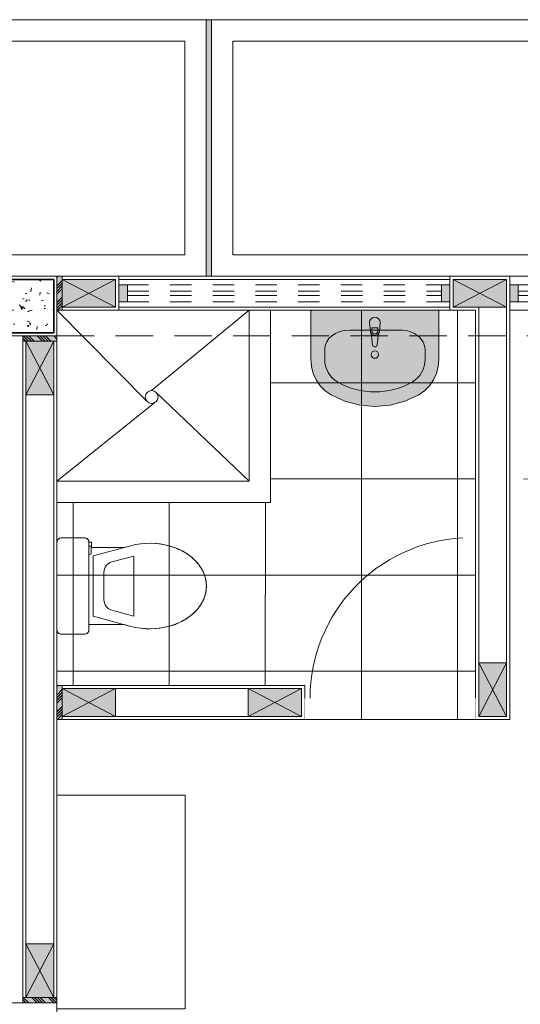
# Model space of a CAD drawing. Header units: millimetres. Extents: x -8931983 to 9630244, y 4 to 18563053.
# Tile 272 of 329: x 349128.01 to 349130.35, y 9282024.42 to 9282029.02. Entities that reach past the tile are written whole.
import ezdxf

# ---------------------------------------------------------------- set-up
doc = ezdxf.new("R2010")
doc.units = ezdxf.units.MM
doc.set_wipeout_variables(frame=1)
for name, pattern in [('01 nivel$0$HIDDEN2', [0.1875, 0.125, -0.0625]), ('CONTINUA', [0]), ('DASHED2', [0.375, 0.25, -0.125]), ('HIDDEN', [9.524999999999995, 6.349999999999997, -3.174999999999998])]:
    doc.linetypes.add(name, pattern=pattern)
for name, color, linetype, lineweight in [('.', 7, 'Continuous', 0), ('013MobiliarioBaño', 151, 'Continuous', 13), ('0_APATAROS SANITARIOS', 40, 'Continuous', 5), ('0_PROYECCIONES 1', 1, 'DASHED2', 0), ('0_VANOS', 30, 'Continuous', 9), ('COLUMNAS', 3, 'Continuous', 35), ('COLUMNETAS TOP', 253, 'Continuous', 0), ('JUNTAS DE DILATACIÓN', 160, 'CONTINUA', 9), ('MURO', 133, 'Continuous', 15), ('Proyecciones 2', 251, 'HIDDEN', 5), ('SGE Arq-Linea fina', 255, 'Continuous', 0), ('TARRAJEO', 32, 'Continuous', 0), ('vereda', 254, 'Continuous', 5)]:
    doc.layers.add(name, color=color, linetype=linetype, lineweight=lineweight)
for name, color, linetype, lineweight, true_color in [('0_COLUMNA ACHURADO', 250, 'Continuous', 0, 0x363636), ('0_TEXTURA PISOS', 252, 'Continuous', 0, 0x8c8c8c), ('LMOBILIARIO', 252, 'Continuous', 5, 0x898989), ('P_MOBILIARIO', 251, 'Continuous', 5, 0x6b6b6b)]:
    doc.layers.add(name, color=color, linetype=linetype, lineweight=lineweight, true_color=true_color)

# ---------------------------------------------------------------- blocks, each defined once
blk = doc.blocks.new('COLUMNAS BLO DOR 01')
at = {"layer": '0_COLUMNA ACHURADO'}
h = blk.add_hatch(dxfattribs=at)
h.set_pattern_fill('AR-CONC', color=256, scale=0.00088, angle=90.00000000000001)
h.set_pattern_definition([(140, (-5603.645869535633, -1533.141894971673), (0.0140263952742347, 0.1603225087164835), [0.016764, -0.184404]), (85.00000000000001, (-5603.645869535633, -1533.141894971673), (-0.1681300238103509, -0.0310142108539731), [0.0134112, -0.1475237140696]), (190.4514447, (-5603.644700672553, -1533.128534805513), (-0.1541036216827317, 0.1293082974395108), [0.014247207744, -0.156719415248]), (136.1842, (-5603.690573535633, -1533.141894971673), (0.0369972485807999, 0.2385495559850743), [0.025146, -0.2766059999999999]), (186.63555761, (-5603.687490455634, -1533.122015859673), (-0.2177349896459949, 0.2089156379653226), [0.0213708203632, -0.2350793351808]), (81.18415117, (-5603.690573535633, -1533.141894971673), (-0.2177349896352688, 0.2089156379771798), [0.0201167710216, -0.2212845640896]), (111, (-5603.679397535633, -1533.119542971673), (0.0899933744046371, 0.1334206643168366), [0.016764, -0.184404]), (56.00000000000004, (-5603.679397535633, -1533.119542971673), (-0.1620854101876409, 0.0543857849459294), [0.0134112, -0.1475232]), (161.451445, (-5603.671898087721, -1533.108424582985), (-0.0720920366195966, 0.1878064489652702), [0.014247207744, -0.1567191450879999]), (127.5, (-5603.645869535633, -1533.141894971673), (-0.0744084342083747, 0.0027179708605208), [0, -0.14573504, 0, -0.1497584, 0, -0.148082]), (97.5, (-5603.645869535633, -1533.141894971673), (-0.0881589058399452, 0.0588013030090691), [0, -0.08538464, 0, -0.14238224, 0, -0.0564388]), (57.50000000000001, (-5603.645869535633, -1533.191739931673), (0.0050412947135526, 0.1193197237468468), [0, -0.05588, 0, -0.1743456, 0, -0.2313432]), (47.5, (-5603.645869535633, -1533.214091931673), (-0.0223753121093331, 0.1303536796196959), [0, -0.072644, 0, -0.11578336, 0, -0.1642872])])
h.paths.add_polyline_path([(-11.61500000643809, -0.0150000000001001), (-12.01500000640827, -0.0150000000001), (-12.01500000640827, -0.2650000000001), (-11.61500000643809, -0.2650000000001)])
at = {"layer": 'COLUMNAS', "color": 6, "elevation": -1.6948434e-09}
blk.add_lwpolyline([(-11.61500000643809, -0.0150000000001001), (-12.01500000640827, -0.0150000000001), (-12.01500000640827, -0.2650000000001), (-11.61500000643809, -0.2650000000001)], close=True, dxfattribs=at)
at = {"layer": 'TARRAJEO'}
for points, elevation in [([(-11.60000000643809, -1e-13), (-12.03000000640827, -1e-13), (-12.03000000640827, -0.2800000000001), (-11.60000000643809, -0.2800000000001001)], -1.6948434e-09), ([(-11.60000000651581, -3.830000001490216), (-11.6000000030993, -3.400000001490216), (-11.8800000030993, -3.400000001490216), (-11.88000000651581, -3.830000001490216)], -8.467396e-10)]:
    blk.add_lwpolyline(points, close=True, dxfattribs=dict(at, elevation=elevation))
blk = doc.blocks.new('C-4-flat-1-flat-1')
at = {"lineweight": 0}
blk.add_wipeout([(-0.43628214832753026, -0.4729520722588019), (-0.4363811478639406, -0.0629520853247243), (-0.4362609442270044, -0.060757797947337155), (-0.4357956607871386, -0.058143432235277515), (-0.43541534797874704, -0.05667769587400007), (-0.4343496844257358, -0.0541647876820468), (-0.4336601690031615, -0.052875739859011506), (-0.431631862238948, -0.05000833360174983), (-0.43052669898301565, -0.048808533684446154), (-0.4295311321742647, -0.04787814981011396), (-0.4275657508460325, -0.0463670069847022), (-0.42586503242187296, -0.04533885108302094), (-0.42476948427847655, -0.044791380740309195), (-0.42285110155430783, -0.044022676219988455), (-0.4205272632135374, -0.04338173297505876), (-0.41638597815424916, -0.04294725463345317), (-0.30638598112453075, -0.04292069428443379), (-0.3051001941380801, -0.04296175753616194), (-0.3032864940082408, -0.04316156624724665), (-0.3012231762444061, -0.043597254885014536), (-0.29925233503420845, -0.04423433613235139), (-0.2975451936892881, -0.04497840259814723), (-0.2955900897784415, -0.04608166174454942), (-0.29405094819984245, -0.047173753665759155), (-0.292675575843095, -0.04835507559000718), (-0.29171337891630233, -0.04932449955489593), (-0.2905299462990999, -0.050724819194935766), (-0.28954541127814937, -0.05212449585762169), (-0.2890509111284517, -0.0529375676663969), (-0.2879564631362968, -0.055140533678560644), (-0.28743738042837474, -0.0565071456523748), (-0.2870195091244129, -0.05790802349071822), (-0.2865118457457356, -0.060637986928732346), (-0.2863751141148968, -0.08791586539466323), (-0.12195374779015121, -0.08787616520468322), (-0.11705966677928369, -0.08656604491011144), (-0.10590800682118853, -0.08358080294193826), (-0.09557122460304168, -0.08081369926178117), (-0.08624783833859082, -0.07835112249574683), (-0.07438328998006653, -0.07557322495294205), (-0.062352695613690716, -0.07320060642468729), (-0.04838376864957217, -0.07099474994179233), (-0.04125851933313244, -0.07008577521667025), (-0.023101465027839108, -0.06846964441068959), (-0.012396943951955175, -0.06796168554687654), (-0.004792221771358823, -0.06780211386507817), (0.009015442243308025, -0.06793906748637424), (0.016149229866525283, -0.06822559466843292), (0.023826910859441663, -0.06869869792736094), (0.03891084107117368, -0.07013299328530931), (0.04617154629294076, -0.07106214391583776), (0.0612078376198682, -0.07348663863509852), (0.06957008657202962, -0.07513125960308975), (0.0836711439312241, -0.0783946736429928), (0.09481034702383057, -0.08141794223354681), (0.1018432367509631, -0.08354416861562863), (0.11003148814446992, -0.08626682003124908), (0.11603840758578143, -0.08843650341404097), (0.13488710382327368, -0.09623510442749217), (0.16399015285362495, -0.11147084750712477), (0.17588374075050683, -0.11904348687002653), (0.19005486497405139, -0.12944593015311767), (0.20163336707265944, -0.13923189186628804), (0.2135162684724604, -0.15070705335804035), (0.22422333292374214, -0.16280505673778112), (0.22427293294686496, -0.16276453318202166), (0.2407425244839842, -0.1864193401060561), (0.24207106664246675, -0.1887637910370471), (0.251172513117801, -0.20711007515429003), (0.2532847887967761, -0.2123656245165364), (0.2597313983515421, -0.23332062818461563), (0.2618929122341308, -0.24449410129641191), (0.2636426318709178, -0.2649477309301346), (0.2636426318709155, -0.2649477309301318), (0.2622135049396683, -0.2889512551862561), (0.2602522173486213, -0.30007065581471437), (0.25471231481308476, -0.31953177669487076), (0.2485066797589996, -0.33445459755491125), (0.24547392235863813, -0.34062660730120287), (0.24078181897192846, -0.349157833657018), (0.23375754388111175, -0.3602085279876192), (0.2242740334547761, -0.3727800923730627), (0.21357281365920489, -0.38488326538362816), (0.19887536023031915, -0.3988786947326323), (0.1858408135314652, -0.4094722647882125), (0.17724328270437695, -0.4156836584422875), (0.15942911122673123, -0.42683035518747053), (0.13496996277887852, -0.43939317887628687), (0.12140261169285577, -0.44516824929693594), (0.09805190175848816, -0.4532997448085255), (0.06300054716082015, -0.461859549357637), (0.02392522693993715, -0.46698305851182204), (-0.0013956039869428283, -0.4679093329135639), (-0.03204271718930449, -0.466559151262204), (-0.05781654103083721, -0.46329188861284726), (-0.0909129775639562, -0.45614631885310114), (-0.1058190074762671, -0.4521637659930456), (-0.1218668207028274, -0.447876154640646), (-0.2753402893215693, -0.4479132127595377), (-0.27533889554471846, -0.4536924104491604), (-0.2740581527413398, -0.4536921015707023), (-0.27405351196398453, -0.472912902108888), (-0.2862821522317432, -0.4729206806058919), (-0.2863232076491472, -0.4742015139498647), (-0.28652283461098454, -0.4760141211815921), (-0.28686760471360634, -0.47772436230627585), (-0.287247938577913, -0.4790606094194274), (-0.2883136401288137, -0.481703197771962), (-0.289003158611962, -0.4829922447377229), (-0.2899542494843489, -0.4844705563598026), (-0.2921366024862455, -0.48705940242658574), (-0.2931849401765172, -0.4880356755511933), (-0.2958803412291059, -0.49000290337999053), (-0.29835498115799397, -0.4912825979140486), (-0.3008815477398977, -0.49217771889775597), (-0.30300033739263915, -0.4926495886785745), (-0.30627732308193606, -0.4929206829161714), (-0.41627731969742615, -0.49294724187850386), (-0.4201091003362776, -0.49257768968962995), (-0.4214401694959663, -0.4922706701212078), (-0.42378604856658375, -0.49148616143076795), (-0.4250035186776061, -0.4909455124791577), (-0.426845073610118, -0.4899303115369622), (-0.4287049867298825, -0.4886212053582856), (-0.4304208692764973, -0.48709279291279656), (-0.4318377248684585, -0.48551800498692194), (-0.4330616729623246, -0.4838306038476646), (-0.43395249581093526, -0.48231521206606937), (-0.43522590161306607, -0.47936084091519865), (-0.4359450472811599, -0.47660380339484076)], dxfattribs=at).dxf.layer = '013MobiliarioBaño'
at = {"layer": '013MobiliarioBaño', "lineweight": 0}
for p, q in [((-0.3063859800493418, -0.0429206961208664), (-0.4163859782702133, -0.0429472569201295)), ((-0.4363811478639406, -0.0629520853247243), (-0.4362821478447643, -0.4729520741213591)), ((-0.2863751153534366, -0.0879158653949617), (-0.2863811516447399, -0.0629158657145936)), ((-0.1219537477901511, -0.0878761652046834), (-0.2863751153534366, -0.0879158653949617)), ((-0.2663657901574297, -0.1265345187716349), (-0.0898622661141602, -0.0792854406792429)), ((-0.0898622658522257, -0.0792854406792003), (-0.1219537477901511, -0.0878761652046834)), ((-0.266331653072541, -0.2679110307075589), (-0.2663657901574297, -0.1265345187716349)), ((-0.1792767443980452, -0.1549817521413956), (-0.0769327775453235, -0.1275848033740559)), ((-0.0768650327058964, -0.4081457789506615), (-0.0769327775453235, -0.1275848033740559)), ((-0.2163316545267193, -0.2678989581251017), (-0.2163472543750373, -0.2032931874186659)), ((-0.266331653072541, -0.2679110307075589), (-0.2662975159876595, -0.4092875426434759)), ((-0.2163316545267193, -0.2678989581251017), (-0.216316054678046, -0.3325047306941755)), ((-0.2753474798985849, -0.4181339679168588), (-0.2862965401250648, -0.41333141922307)), ((-0.2662975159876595, -0.4092875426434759), (-0.0897711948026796, -0.4564513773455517)), ((-0.1792222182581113, -0.3807982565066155), (-0.0768650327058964, -0.4081457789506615)), ((-0.2740581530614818, -0.4536921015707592), (-0.2862867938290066, -0.4536950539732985)), ((-0.2753388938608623, -0.4536924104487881), (-0.2753474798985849, -0.4181339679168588)), ((-0.2753402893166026, -0.4479132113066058), (-0.1218668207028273, -0.447876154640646)), ((-0.2753402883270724, -0.4479132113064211), (-0.1218668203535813, -0.4478761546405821)), ((-0.2753388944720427, -0.4536924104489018), (-0.2753402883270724, -0.4479132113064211)), ((-0.2740581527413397, -0.4536921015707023), (-0.2753388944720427, -0.4536924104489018)), ((-0.2740535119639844, -0.4729129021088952), (-0.2740581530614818, -0.4536921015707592)), ((-0.2740535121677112, -0.4729129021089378), (-0.2740581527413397, -0.4536921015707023)), ((-0.1218668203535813, -0.4478761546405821), (-0.0897711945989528, -0.456451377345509)), ((-0.4162773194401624, -0.4929472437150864), (-0.306277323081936, -0.4929206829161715)), ((-0.286282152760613, -0.4729158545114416), (-0.2740535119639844, -0.4729129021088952)), ((-0.2862821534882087, -0.4729158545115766), (-0.2740535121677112, -0.4729129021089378))]:
    blk.add_line(p, q, dxfattribs=at)
at = {"layer": '013MobiliarioBaño', "lineweight": 0, "flags": 128}
blk.add_lwpolyline([(-0.4163859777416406, -0.042947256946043), (-0.3063859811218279, -0.0429206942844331, -0.0160843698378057), (-0.3051001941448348, -0.0429617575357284, -0.0986962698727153), (-0.2975451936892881, -0.0449784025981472, -0.0824966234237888), (-0.2922186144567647, -0.0487989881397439, -0.0521878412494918), (-0.2896015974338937, -0.0520373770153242, -0.0439883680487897), (-0.2879564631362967, -0.0551405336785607, -0.0365715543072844), (-0.2870195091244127, -0.0579080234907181, -0.0347512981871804), (-0.2865118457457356, -0.0606379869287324, -0.0218207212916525), (-0.2863885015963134, -0.0623784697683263, -0.0067182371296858), (-0.2863811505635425, -0.0629158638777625), (-0.286282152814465, -0.4729158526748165, -0.0160830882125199), (-0.2863232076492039, -0.4742015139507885, -0.0228063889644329), (-0.28652283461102, -0.4760141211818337, -0.0218183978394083), (-0.2868676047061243, -0.4777243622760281, -0.0347540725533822), (-0.287720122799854, -0.4803672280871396, -0.0365716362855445), (-0.2890031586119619, -0.4829922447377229, -0.0439884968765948), (-0.2910314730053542, -0.4858596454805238, -0.0521855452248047), (-0.2940408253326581, -0.4887368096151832, -0.082496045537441), (-0.2998120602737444, -0.4918452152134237, -0.0824837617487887), (-0.3062773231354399, -0.4929206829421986), (-0.4162773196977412, -0.492947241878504, -0.0160821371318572), (-0.4175630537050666, -0.4929061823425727, -0.0986987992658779), (-0.4251182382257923, -0.4908894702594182, -0.0824964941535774), (-0.4304447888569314, -0.4870688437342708, -0.0521851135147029), (-0.4330616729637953, -0.4838306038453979, -0.0439886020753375), (-0.4347068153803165, -0.4807274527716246, -0.0365715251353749), (-0.4356437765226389, -0.4779599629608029, -0.0347517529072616), (-0.436151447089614, -0.4752300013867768, -0.0218210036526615), (-0.4362747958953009, -0.473489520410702, -0.0067191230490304), (-0.4362821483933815, -0.4729520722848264), (-0.4363811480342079, -0.0629520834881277, -0.016084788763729), (-0.4363400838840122, -0.0616662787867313, -0.022803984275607), (-0.4361404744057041, -0.0598538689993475, -0.0218208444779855), (-0.4357956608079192, -0.0581434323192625, -0.0347516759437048), (-0.434943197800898, -0.0555007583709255, -0.0365719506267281), (-0.4336601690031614, -0.0528757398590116, -0.0439887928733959), (-0.4316318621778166, -0.0500083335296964, -0.0521852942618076), (-0.428622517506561, -0.0471311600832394, -0.0824986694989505), (-0.4228511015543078, -0.0440226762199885, -0.0824812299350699), (-0.4163859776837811, -0.0429472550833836)], format="xyb", dxfattribs=at)
at = {"layer": '013MobiliarioBaño', "lineweight": 0}
for points in [[(-0.0898622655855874, -0.0792854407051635, -0.1383247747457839), (0.0979623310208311, -0.0823463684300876, -0.0674308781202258), (0.1696130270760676, -0.1149553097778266, -0.0791594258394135), (0.2242233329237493, -0.1628050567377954, -0.0802437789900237), (0.2532847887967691, -0.2123656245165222, -0.1964005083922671), (0.2512018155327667, -0.3284620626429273, -0.091852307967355), (0.2135728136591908, -0.3848832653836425, -0.0663496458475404), (0.1640656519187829, -0.4241433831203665, -0.0672943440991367), (0.0912710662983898, -0.4552901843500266, -0.132912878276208), (-0.0897711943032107, -0.4564513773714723)], [(-0.0897711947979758, -0.4564513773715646, 0.1383247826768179), (0.0980519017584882, -0.4532997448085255, 0.0674308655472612), (0.1696868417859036, -0.4206562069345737, 0.0791594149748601), (0.2242740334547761, -0.3727800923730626, 0.0802437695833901), (0.2533115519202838, -0.3232054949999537, 0.1964005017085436), (0.2511725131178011, -0.2071100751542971, 0.0918523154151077), (0.2135162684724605, -0.1507070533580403, 0.0663496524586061), (0.1639901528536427, -0.1114708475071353, 0.067294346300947), (0.0911805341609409, -0.0803592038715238, 0.132912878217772), (-0.0898622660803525, -0.0792854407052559)]]:
    blk.add_lwpolyline(points, format="xyb", dxfattribs=at)
for centre, major_axis, ratio, start_param, end_param in [((-0.4163811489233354, -0.0629472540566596), (0.0199589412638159, -0.0012808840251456), 0.9999999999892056, 1.635125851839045, 3.205922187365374), ((-0.3063811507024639, -0.0629206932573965), (0.0199589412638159, -0.0012808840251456), 0.9999999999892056, 0.0643295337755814, 1.635125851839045), ((-0.1663472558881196, -0.2032811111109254), (0.0498973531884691, -0.003202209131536), 0.9999999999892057, 1.896446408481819, 3.205922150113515), ((-0.1663160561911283, -0.3324926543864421), (0.0498973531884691, -0.003202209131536), 0.9999999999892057, -3.07726315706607, -1.767787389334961), ((-0.416282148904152, -0.4729472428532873), (0.0199589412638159, -0.0012808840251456), 0.9999999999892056, -3.077263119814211, -1.506466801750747), ((-0.3062821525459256, -0.4729206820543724), (0.0199589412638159, -0.0012808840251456), 0.9999999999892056, -1.506466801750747, 0.0643295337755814)]:
    blk.add_ellipse(centre, major_axis=major_axis, ratio=ratio, start_param=start_param, end_param=end_param, dxfattribs=at)
blk = doc.blocks.new('Lavabo 22')
at = {"layer": '013MobiliarioBaño', "linetype": 'Continuous', "true_color": 0xffffff}
for points in [[(-0.2999999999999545, 0), (-0.2999999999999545, -0.2290909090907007), (-0.2971051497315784, -0.2628129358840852), (-0.2885131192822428, -0.295457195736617), (-0.2744985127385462, -0.325980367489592), (-0.255509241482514, -0.3534069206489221), (-0.2321522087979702, -0.3768602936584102), (-0.2051739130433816, -0.3955909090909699), (-0.1399820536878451, -0.4255322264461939), (-0.0709614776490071, -0.4438309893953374), (0, -0.4499866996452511), (0.0709614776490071, -0.4438309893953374), (0.1399820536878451, -0.4255322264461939), (0.2051739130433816, -0.3955909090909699), (0.2321522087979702, -0.3768602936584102), (0.255509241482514, -0.3534069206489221), (0.2744985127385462, -0.325980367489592), (0.2885131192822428, -0.295457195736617), (0.2971051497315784, -0.2628129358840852), (0.2999999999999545, -0.2290909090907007), (0.2999999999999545, 0)], [(-0.025000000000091, -0.0573181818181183), (-0.0209999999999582, -0.0992709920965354, 0.1210195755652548), (-0.0177297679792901, -0.1087844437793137), (-0.0110999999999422, -0.1617181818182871, 0.8825662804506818), (0.0110999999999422, -0.1617181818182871), (0.0177297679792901, -0.1087844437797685, 0.1210195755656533), (0.0209999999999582, -0.0992709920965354), (0.025000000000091, -0.0573181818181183, 0.9999999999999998)]]:
    blk.add_hatch(color=7, dxfattribs=at).paths.add_polyline_path(points)
at = {"layer": '013MobiliarioBaño', "linetype": 'Continuous'}
for p, q in [((-0.2999999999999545, 0), (-0.2999999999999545, -0.2290909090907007)), ((0.2999999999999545, 0), (-0.2999999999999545, 0)), ((0.2999999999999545, -0.2290909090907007), (0.2999999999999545, 0)), ((-0.025000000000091, -0.0573181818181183), (-0.0209999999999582, -0.0992709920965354)), ((-0.0135999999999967, -0.0970991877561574), (-0.0135999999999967, -0.0822285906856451)), ((-0.0135999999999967, -0.0822285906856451), (0.0135999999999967, -0.0822285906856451)), ((0.0135999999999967, -0.0822285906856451), (0.0135999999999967, -0.0970991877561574)), ((0.0209999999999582, -0.0992709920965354), (0.025000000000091, -0.0573181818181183)), ((0.1188260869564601, -0.0923181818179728), (-0.1188260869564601, -0.0923181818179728)), ((-0.0177297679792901, -0.1087844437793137), (-0.0110999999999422, -0.1617181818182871)), ((0.0110999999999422, -0.1617181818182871), (0.0177297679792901, -0.1087844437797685)), ((-0.2347826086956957, -0.1832727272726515), (-0.2347826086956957, -0.2290909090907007)), ((0.2347826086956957, -0.1832727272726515), (0.2347826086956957, -0.2290909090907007)), ((-0.2999999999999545, -0.2290909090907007), (-0.2971051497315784, -0.2628129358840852)), ((0.2971051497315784, -0.2628129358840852), (0.2999999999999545, -0.2290909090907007)), ((-0.2971051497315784, -0.2628129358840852), (-0.2885131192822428, -0.295457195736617)), ((0.2885131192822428, -0.295457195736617), (0.2971051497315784, -0.2628129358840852)), ((-0.2885131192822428, -0.295457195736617), (-0.2744985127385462, -0.325980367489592)), ((0.2744985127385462, -0.325980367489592), (0.2885131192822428, -0.295457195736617)), ((-0.2744985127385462, -0.325980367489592), (-0.255509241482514, -0.3534069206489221)), ((-0.255509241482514, -0.3534069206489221), (-0.2321522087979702, -0.3768602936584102)), ((0.2321522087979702, -0.3768602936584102), (0.255509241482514, -0.3534069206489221)), ((0.255509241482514, -0.3534069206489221), (0.2744985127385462, -0.325980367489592)), ((-0.2321522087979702, -0.3768602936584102), (-0.2051739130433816, -0.3955909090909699)), ((-0.2051739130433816, -0.3955909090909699), (-0.1399820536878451, -0.4255322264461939)), ((0.1399820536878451, -0.4255322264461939), (0.2051739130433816, -0.3955909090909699)), ((0.2051739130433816, -0.3955909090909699), (0.2321522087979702, -0.3768602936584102)), ((-0.1399820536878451, -0.4255322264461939), (-0.0709614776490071, -0.4438309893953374)), ((-0.0709614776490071, -0.4438309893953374), (0, -0.4499866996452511)), ((0, -0.4499866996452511), (0.0709614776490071, -0.4438309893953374)), ((0.0709614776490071, -0.4438309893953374), (0.1399820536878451, -0.4255322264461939))]:
    blk.add_line(p, q, dxfattribs=at)
blk.add_circle((0, -0.2071350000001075), 0.0175, dxfattribs=at)
for centre, radius, start, end in [((0, -0.0573181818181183), 0.025, 0, 180), ((0, -0.0973710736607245), 0.0210857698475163, 185.1696071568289, 212.7710253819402), ((0, -0.0973710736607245), 0.0210857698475, 212.7710253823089, 327.2289746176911), ((0, -0.0970991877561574), 0.0136, 180, 0), ((0, -0.0973710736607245), 0.0210857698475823, 327.2289746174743, 354.8303928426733), ((0, -0.1603279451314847), 0.0111867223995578, 187.1389247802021, 352.8610752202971)]:
    blk.add_arc(centre, radius, start, end, dxfattribs=at)
for centre, major_axis, ratio, start_param, end_param in [((-0.118695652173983, -0.1832727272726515), (0.1160659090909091, 0), 0.7836456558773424, 1.570796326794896, 3.141592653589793), ((0.118695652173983, -0.1832727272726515), (0.1160659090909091, 0), 0.7836456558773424, 0, 1.570796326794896), ((-0.1188521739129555, -0.2290909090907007), (0, 0.1211999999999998), 0.9565217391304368, 1.570796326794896, 2.644617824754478), ((0.1188521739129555, -0.2290909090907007), (0, 0.1211999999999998), 0.9565217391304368, 3.638567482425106, 4.712388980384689), ((0, 0), (0, 0.3818181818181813), 0.9565217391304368, 2.644617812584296, 3.638567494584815)]:
    blk.add_ellipse(centre, major_axis=major_axis, ratio=ratio, start_param=start_param, end_param=end_param, dxfattribs=at)
blk = doc.blocks.new('*U996')
at = {"linetype": 'Continuous', "true_color": 0xbebebe}
for points in [[(3032.131410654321, 1351.188780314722), (3032.131410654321, 1351.268780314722), (3032.171410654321, 1351.268780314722), (3032.171410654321, 1351.188780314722)], [(3033.641410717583, 1351.188780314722), (3033.641410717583, 1351.268780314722), (3033.681410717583, 1351.268780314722), (3033.681410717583, 1351.188780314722)]]:
    blk.add_hatch(color=9, dxfattribs=at).paths.add_polyline_path(points)
at = {"layer": '0_VANOS', "linetype": 'Continuous'}
for p, q in [((3032.131410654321, 1351.268780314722), (3032.171410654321, 1351.268780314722)), ((3032.131410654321, 1351.268780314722), (3032.131410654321, 1351.188780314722)), ((3032.171410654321, 1351.268780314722), (3032.171410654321, 1351.188780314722)), ((3033.641410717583, 1351.188780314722), (3033.641410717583, 1351.268780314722)), ((3033.641410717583, 1351.268780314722), (3033.681410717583, 1351.268780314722)), ((3033.681410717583, 1351.268780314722), (3033.681410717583, 1351.188780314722)), ((3032.171410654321, 1351.188780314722), (3032.131410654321, 1351.188780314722)), ((3033.681410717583, 1351.188780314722), (3033.641410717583, 1351.188780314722))]:
    blk.add_line(p, q, dxfattribs=at)
at = {"layer": '0_VANOS', "linetype": '01 nivel$0$HIDDEN2', "ltscale": 0.5}
for p, q in [((3032.170780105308, 1351.268780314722), (3033.640780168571, 1351.268780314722)), ((3032.171410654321, 1351.238780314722), (3033.641410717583, 1351.238780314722)), ((3032.171410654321, 1351.218780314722), (3033.641410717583, 1351.218780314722)), ((3032.171410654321, 1351.188780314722), (3033.641410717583, 1351.188780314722))]:
    blk.add_line(p, q, dxfattribs=at)
at = {"layer": '0_VANOS', "linetype": '01 nivel$0$HIDDEN2'}
blk.add_line((3033.641410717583, 1351.268780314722), (3033.681410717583, 1351.268780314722), dxfattribs=at)
blk = doc.blocks.new('*U1569')
for points in [[(0, -0.04999999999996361), (0.040000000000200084, -0.04999999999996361), (0.040000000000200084, 0.010000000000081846), (0.025000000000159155, 0.010000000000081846), (0.025000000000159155, 0.050000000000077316), (0, 0.050000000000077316)], [(0.8999999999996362, -0.0500000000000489), (0.8599999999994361, -0.0500000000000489), (0.8599999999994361, 0.00999999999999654), (0.874999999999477, 0.00999999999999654), (0.874999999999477, 0.04999999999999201), (0.8999999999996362, 0.04999999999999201)]]:
    blk.add_wipeout(points)
blk.add_wipeout([(0.024999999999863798, 0.04999999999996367), (0.024999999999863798, 0.8999999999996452), (0.06499999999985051, 0.8999999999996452), (0.06499999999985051, 0.049999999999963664)])
blk.add_arc((0.0215447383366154, 0.0476485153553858), 0.8534585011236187, 0.1578639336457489, 87.08142791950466)
blk = doc.blocks.new('*U995')
at = {"lineweight": 0}
for points in [[(0, -0.04999999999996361), (0.040000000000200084, -0.04999999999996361), (0.040000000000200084, 0.010000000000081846), (0.025000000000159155, 0.010000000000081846), (0.025000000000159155, 0.050000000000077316), (0, 0.050000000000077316)], [(0.8000000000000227, -0.050000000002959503), (0.7599999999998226, -0.050000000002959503), (0.7599999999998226, 0.009999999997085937), (0.7749999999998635, 0.009999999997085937), (0.7749999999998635, 0.04999999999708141), (0.8000000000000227, 0.04999999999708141)]]:
    blk.add_wipeout(points, dxfattribs=at)
blk.add_wipeout([(0.024999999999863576, 0.049999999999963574), (0.025000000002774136, 0.8000000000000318), (0.06500000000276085, 0.8000000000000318), (0.06499999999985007, 0.049999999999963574)], dxfattribs=at)
blk.add_arc((0.0219512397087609, 0.0479251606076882), 0.7530516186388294, 0.1578639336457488, 87.08142791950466, dxfattribs=at)
blk = doc.blocks.new('*U1074')
at = {"linetype": 'Continuous', "true_color": 0xbebebe}
for points in [[(3032.131410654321, 1351.188780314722), (3032.131410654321, 1351.268780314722), (3032.171410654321, 1351.268780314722), (3032.171410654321, 1351.188780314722)], [(3032.99141065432, 1351.188780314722), (3032.99141065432, 1351.268780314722), (3033.03141065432, 1351.268780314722), (3033.03141065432, 1351.188780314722)]]:
    blk.add_hatch(color=9, dxfattribs=at).paths.add_polyline_path(points)
at = {"layer": '0_VANOS', "linetype": 'Continuous'}
for p, q in [((3032.131410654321, 1351.268780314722), (3032.171410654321, 1351.268780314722)), ((3032.131410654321, 1351.268780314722), (3032.131410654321, 1351.188780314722)), ((3032.171410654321, 1351.268780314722), (3032.171410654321, 1351.188780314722)), ((3032.99141065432, 1351.188780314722), (3032.99141065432, 1351.268780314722)), ((3032.99141065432, 1351.268780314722), (3033.03141065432, 1351.268780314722)), ((3033.03141065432, 1351.268780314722), (3033.03141065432, 1351.188780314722)), ((3032.171410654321, 1351.188780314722), (3032.131410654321, 1351.188780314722)), ((3033.03141065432, 1351.188780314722), (3032.99141065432, 1351.188780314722))]:
    blk.add_line(p, q, dxfattribs=at)
at = {"layer": '0_VANOS', "linetype": '01 nivel$0$HIDDEN2', "ltscale": 0.5}
for p, q in [((3032.170780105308, 1351.268780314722), (3032.990780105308, 1351.268780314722)), ((3032.171410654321, 1351.238780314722), (3032.99141065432, 1351.238780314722)), ((3032.171410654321, 1351.218780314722), (3032.99141065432, 1351.218780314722)), ((3032.171410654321, 1351.188780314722), (3032.99141065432, 1351.188780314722))]:
    blk.add_line(p, q, dxfattribs=at)
at = {"layer": '0_VANOS', "linetype": '01 nivel$0$HIDDEN2'}
blk.add_line((3032.99141065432, 1351.268780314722), (3033.03141065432, 1351.268780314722), dxfattribs=at)
blk = doc.blocks.new('BLOQUE EDF 08 PG')
at = {"layer": '.', "true_color": 0xadddf7, "transparency": 33554572}
h = blk.add_hatch(color=141, dxfattribs=at)
h.dxf.hatch_style = 1
h.paths.add_polyline_path([(-11.57500000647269, 0), (-11.60000000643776, 0), (-11.60000000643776, -0.1600000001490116), (-11.57500000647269, -0.1600000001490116)])
h = blk.add_hatch(color=141, dxfattribs=at)
h.dxf.hatch_style = 1
h.paths.add_polyline_path([(-11.76000000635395, -0.2799999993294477), (-11.76000000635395, -0.3049999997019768), (-11.60000000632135, -0.3049999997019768), (-11.60000000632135, -0.2799999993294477)])
h = blk.add_hatch(color=141, dxfattribs=at)
h.dxf.hatch_style = 1
h.paths.add_polyline_path([(-11.57500000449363, -1.915000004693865), (-11.60000000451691, -1.915000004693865), (-11.60000000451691, -2.075000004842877), (-11.57500000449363, -2.075000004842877)])
h = blk.add_hatch(color=141, dxfattribs=at)
h.dxf.hatch_style = 1
h.paths.add_polyline_path([(-11.76003012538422, -3.400000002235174), (-11.76003012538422, -3.375000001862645), (-11.60003012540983, -3.375000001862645), (-11.60003012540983, -3.400000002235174)])
at = {"layer": 'COLUMNETAS TOP', "true_color": 0xc0c0c0}
for points in [[(-11.57500000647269, -0.0150000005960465), (-11.32500000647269, -0.0150000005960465), (-11.32500000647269, -0.1449999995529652), (-11.57500000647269, -0.1449999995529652)], [(-9.744999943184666, -0.0150000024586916), (-9.494999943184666, -0.0150000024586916), (-9.494999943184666, -0.1450000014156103), (-9.744999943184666, -0.1450000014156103)], [(-11.74500000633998, -0.3049999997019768), (-11.74500000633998, -0.5549999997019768), (-11.61500000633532, -0.5549999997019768), (-11.61500000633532, -0.3049999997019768)], [(-9.624999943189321, -2.05999981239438), (-9.624999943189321, -1.80999981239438), (-9.494999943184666, -1.80999981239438), (-9.494999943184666, -2.05999981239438)], [(-11.57500000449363, -1.930000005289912), (-11.32500000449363, -1.930000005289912), (-11.32500000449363, -2.06000000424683), (-11.57500000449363, -2.06000000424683)], [(-10.45499994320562, -1.930000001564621), (-10.70499994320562, -1.930000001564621), (-10.70499994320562, -2.060000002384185), (-10.45499994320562, -2.060000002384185)], [(-11.74503012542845, -3.375000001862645), (-11.74503012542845, -3.125000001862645), (-11.6150301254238, -3.125000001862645), (-11.6150301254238, -3.375000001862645)]]:
    blk.add_hatch(color=9, dxfattribs=at).paths.add_polyline_path(points)
at = {"layer": 'JUNTAS DE DILATACIÓN'}
h = blk.add_hatch(dxfattribs=at)
h.set_pattern_fill('ANSI34', color=256, scale=0.0029, angle=0.0939636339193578)
h.set_pattern_definition([(45.09396363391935, (-5598.245869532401, -1533.141894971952), (-0.0391281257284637, 0.0389999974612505), []), (45.09396363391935, (-5598.232848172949, -1533.141873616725), (-0.0391281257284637, 0.0389999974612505), []), (45.09396363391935, (-5598.219826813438, -1533.141852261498), (-0.0391281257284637, 0.0389999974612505), []), (45.09396363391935, (-5598.20680542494, -1533.141830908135), (-0.0391281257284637, 0.0389999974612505), [])])
h.paths.add_polyline_path([(-11.60000000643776, 0), (-11.57500000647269, 0), (-11.57500000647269, -0.1600000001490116), (-11.60000000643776, -0.1600000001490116)])
h = blk.add_hatch(dxfattribs=at)
h.set_pattern_fill('ANSI34', color=256, scale=0.0029, angle=90.09396363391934)
h.set_pattern_definition([(135.0939636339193, (1521.381894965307, -5587.225869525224), (-0.0389999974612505, -0.0391281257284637), []), (135.0939636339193, (1521.381873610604, -5587.212848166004), (-0.0389999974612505, -0.0391281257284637), []), (135.0939636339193, (1521.381852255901, -5587.199826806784), (-0.0389999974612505, -0.0391281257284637), []), (135.0939636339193, (1521.38183090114, -5587.186805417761), (-0.0389999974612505, -0.0391281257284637), [])])
h.paths.add_polyline_path([(-11.76000000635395, -0.2799999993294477), (-11.76000000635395, -0.3049999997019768), (-11.60000000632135, -0.3049999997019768), (-11.60000000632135, -0.2799999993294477)])
h = blk.add_hatch(dxfattribs=at)
h.set_pattern_fill('ANSI34', color=256, scale=0.0029, angle=0.0939636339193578)
h.set_pattern_definition([(45.09396363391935, (-5598.245869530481, -1535.056894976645), (-0.0391281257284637, 0.0389999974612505), []), (45.09396363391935, (-5598.23284817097, -1535.056873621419), (-0.0391281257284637, 0.0389999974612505), []), (45.09396363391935, (-5598.219826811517, -1535.056852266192), (-0.0391281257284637, 0.0389999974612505), []), (45.09396363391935, (-5598.206805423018, -1535.056830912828), (-0.0391281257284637, 0.0389999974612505), [])])
h.paths.add_polyline_path([(-11.60000000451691, -1.915000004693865), (-11.57500000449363, -1.915000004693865), (-11.57500000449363, -2.075000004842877), (-11.60000000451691, -2.075000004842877)])
h = blk.add_hatch(dxfattribs=at)
h.set_pattern_fill('ANSI34', color=256, scale=0.0029, angle=90.09396363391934)
h.set_pattern_definition([(135.0939636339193, (1521.381864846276, -5590.34586952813), (-0.0389999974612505, -0.0391281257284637), []), (135.0939636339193, (1521.381843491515, -5590.332848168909), (-0.0389999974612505, -0.0391281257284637), []), (135.0939636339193, (1521.381822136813, -5590.319826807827), (-0.0389999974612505, -0.0391281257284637), []), (135.0939636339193, (1521.381800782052, -5590.306805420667), (-0.0389999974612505, -0.0391281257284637), [])])
h.paths.add_polyline_path([(-11.76003012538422, -3.400000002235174), (-11.76003012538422, -3.375000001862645), (-11.60003012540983, -3.375000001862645), (-11.60003012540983, -3.400000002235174)])
at = {"layer": '0_PROYECCIONES 1', "ltscale": 0.7}
for points, elevation in [([(-0.630000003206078, -0.2799999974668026), (-0.630000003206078, 0), (-17.10000000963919, 0), (-17.10000000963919, -0.2799999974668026)], -2.5420377e-09), ([(-11.60000000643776, -0.2799999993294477), (-11.88000000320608, -0.2799999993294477), (-11.88000000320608, -10.54999999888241), (-11.60000000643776, -10.54999999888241)], -1.6948434e-09)]:
    blk.add_lwpolyline(points, close=True, dxfattribs=dict(at, elevation=elevation))
at = {"layer": 'COLUMNETAS TOP'}
for p, q in [((-11.32500000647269, -0.0150000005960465, -1.6948434e-09), (-11.57500000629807, -0.1450000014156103, -1.6948434e-09)), ((-11.57500000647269, -0.0150000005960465, -1.6948434e-09), (-11.32500000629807, -0.1450000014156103, -1.6948434e-09)), ((-9.744999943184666, -0.0150000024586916), (-9.494999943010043, -0.1450000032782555)), ((-9.494999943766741, -0.0150000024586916, 684.9177665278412), (-9.744999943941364, -0.1450000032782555, 684.9177665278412)), ((-11.74500000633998, -0.5549999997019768, -1.6948434e-09), (-11.61500000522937, -0.3049999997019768, -1.6948434e-09)), ((-11.74500000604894, -0.3049999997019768, -1.6948434e-09), (-11.61500000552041, -0.5549999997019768, -1.6948434e-09)), ((-9.624999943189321, -1.80999981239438, 684.9177665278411), (-9.494999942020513, -2.05999981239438, 684.9177665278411)), ((-9.624999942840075, -2.05999981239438, 684.9177665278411), (-9.494999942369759, -1.80999981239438, 684.9177665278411)), ((-11.32500000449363, -1.930000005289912, 684.9177665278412), (-11.57500000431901, -2.060000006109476, 684.9177665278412)), ((-11.57500000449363, -1.930000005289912, 684.9177665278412), (-11.32500000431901, -2.060000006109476, 684.9177665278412)), ((-10.70499994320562, -1.930000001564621, 684.9177665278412), (-10.45499994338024, -2.060000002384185, 684.9177665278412)), ((-10.45499994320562, -1.930000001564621, 684.9177665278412), (-10.70499994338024, -2.060000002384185, 684.9177665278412)), ((-11.74503012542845, -3.125000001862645), (-11.61503012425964, -3.375000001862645)), ((-11.74503012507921, -3.375000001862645), (-11.61503012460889, -3.125000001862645))]:
    blk.add_line(p, q, dxfattribs=at)
for points, elevation in [([(-11.57500000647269, 0), (-11.31000000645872, 0), (-11.31000000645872, -0.1600000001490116), (-11.57500000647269, -0.1600000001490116)], -1.6948434e-09), ([(-11.57500000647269, -0.0150000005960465), (-11.32500000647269, -0.0150000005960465), (-11.32500000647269, -0.1449999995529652), (-11.57500000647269, -0.1449999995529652)], -1.6948434e-09), ([(-9.744999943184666, -0.0150000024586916), (-9.494999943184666, -0.0150000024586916), (-9.494999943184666, -0.1450000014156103), (-9.744999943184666, -0.1450000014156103)], -8.467396e-10), ([(-11.74500000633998, -0.3049999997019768), (-11.74500000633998, -0.5549999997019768), (-11.61500000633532, -0.5549999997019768), (-11.61500000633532, -0.3049999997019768)], -1.6948434e-09), ([(-9.624999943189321, -2.05999981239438), (-9.624999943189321, -1.80999981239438), (-9.494999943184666, -1.80999981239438), (-9.494999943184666, -2.05999981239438)], 684.9177665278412), ([(-11.57500000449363, -1.930000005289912), (-11.32500000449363, -1.930000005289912), (-11.32500000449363, -2.06000000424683), (-11.57500000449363, -2.06000000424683)], 684.9177665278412), ([(-10.45499994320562, -1.930000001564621), (-10.70499994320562, -1.930000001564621), (-10.70499994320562, -2.060000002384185), (-10.45499994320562, -2.060000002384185)], 684.9177665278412), ([(-11.74503012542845, -3.375000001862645), (-11.74503012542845, -3.125000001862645), (-11.6150301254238, -3.125000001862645), (-11.6150301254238, -3.375000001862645)], -8.468533e-10)]:
    blk.add_lwpolyline(points, close=True, dxfattribs=dict(at, elevation=elevation))
at = {"layer": 'JUNTAS DE DILATACIÓN'}
for points, elevation in [([(-11.60000000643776, 0), (-11.57500000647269, 0), (-11.57500000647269, -0.1600000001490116), (-11.60000000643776, -0.1600000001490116)], -1.6948434e-09), ([(-11.76000000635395, -0.2799999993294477), (-11.76000000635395, -0.3049999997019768), (-11.60000000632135, -0.3049999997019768), (-11.60000000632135, -0.2799999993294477)], -1.6948434e-09), ([(-11.60000000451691, -1.915000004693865), (-11.57500000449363, -1.915000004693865), (-11.57500000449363, -2.075000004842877), (-11.60000000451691, -2.075000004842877)], 684.9177665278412), ([(-11.76003012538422, -3.400000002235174), (-11.76003012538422, -3.375000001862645), (-11.60003012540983, -3.375000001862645), (-11.60003012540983, -3.400000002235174)], -8.468533e-10)]:
    blk.add_lwpolyline(points, close=True, dxfattribs=dict(at, elevation=elevation))
at = {"layer": 'LMOBILIARIO', "lineweight": 0, "elevation": -1390.384170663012}
blk.add_lwpolyline([(-11.60000000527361, -2.428826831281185), (-11.60000000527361, -3.428826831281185), (-11.00000000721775, -3.428826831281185), (-11.00000000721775, -2.428826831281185)], close=True, dxfattribs=at)
at = {"layer": 'MURO'}
for p, q in [((-9.759999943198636, -0.0150000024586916, 684.9177665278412), (-11.31000000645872, -0.0150000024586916, 684.9177665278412)), ((-9.759999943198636, -0.1450000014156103, 684.9177665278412), (-11.31000000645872, -0.1450000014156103, 684.9177665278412)), ((-9.624999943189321, -1.80999981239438, 684.9177665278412), (-9.624999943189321, -0.1450000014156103, 684.9177665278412)), ((-9.494999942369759, -1.80999981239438, 684.9177665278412), (-9.494999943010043, -0.1450000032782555)), ((-11.74500000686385, -0.5549498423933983, 684.9177665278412), (-11.74500000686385, -3.125000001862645)), ((-11.61500000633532, -0.554944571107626, 684.9177665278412), (-11.61500000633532, -3.125000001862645)), ((-11.32500000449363, -1.930000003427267, 684.9177665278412), (-10.69500001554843, -1.930000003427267, 684.9177665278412)), ((-11.32500000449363, -2.06000000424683, 684.9177665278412), (-10.69500001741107, -2.060000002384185, 684.9177665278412))]:
    blk.add_line(p, q, dxfattribs=at)
at = {"layer": 'P_MOBILIARIO'}
for p, q in [((-11.17906868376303, -0.5858388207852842), (-11.60000000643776, -0.1600000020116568, -1.6948434e-09)), ((-10.70000001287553, -0.1600000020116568), (-11.15664640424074, -0.535907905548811)), ((-10.70000001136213, -0.9600000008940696), (-11.13422412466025, -0.5459769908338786)), ((-11.13393471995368, -0.5855084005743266), (-11.60000001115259, -0.9600000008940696))]:
    blk.add_line(p, q, dxfattribs=at)
blk.add_circle((-11.15664640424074, -0.5659079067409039), 0.03, dxfattribs=at)
at = {"layer": 'SGE Arq-Linea fina'}
for p, q in [((-10.70000001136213, -0.9600000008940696, 684.9177665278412), (-10.70000001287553, -0.1599999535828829, 684.9177665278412)), ((-10.60000001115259, -1.060000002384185, 684.9177665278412), (-10.60000001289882, -0.1599999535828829, 684.9177665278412)), ((-10.70000001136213, -0.9600000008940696, 684.9177665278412), (-11.60000001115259, -0.9600000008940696, 684.9177665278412)), ((-10.60000001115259, -1.060000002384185, 684.9177665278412), (-11.60000001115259, -1.060000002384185, 684.9177665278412))]:
    blk.add_line(p, q, dxfattribs=at)
at = {"layer": 'TARRAJEO'}
for p, q in [((-9.479999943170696, -1.8626451e-09, 8.3450686e-09), (-11.31000000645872, 0, 8.3450686e-09)), ((-9.759999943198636, -0.1600000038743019, 8.3450686e-09), (-9.759999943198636, -3.7252903e-09, 8.3450686e-09)), ((-9.479999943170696, -2.074998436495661, 8.3450686e-09), (-9.479999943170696, -1.8626451e-09, 8.3450686e-09)), ((-9.639999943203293, -0.1600000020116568, 8.3450686e-09), (-11.31000000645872, -0.1600000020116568, 8.3450686e-09)), ((-9.639999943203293, -2.074999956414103, 8.3450686e-09), (-9.639999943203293, -0.1600000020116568, 8.3450686e-09)), ((-11.76000000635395, -0.2799999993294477, 8.3450686e-09), (-11.76003012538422, -3.375000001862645)), ((-11.60000000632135, -0.2799999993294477, 8.3450686e-09), (-11.60000000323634, -3.375000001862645)), ((-11.60000001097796, -1.915000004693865, 8.3450686e-09), (-10.43999994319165, -1.91500000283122, 8.3450686e-09)), ((-10.43999994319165, -2.075000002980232, 8.3450686e-09), (-10.43999994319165, -1.91500000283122, 8.3450686e-09)), ((-11.60000001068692, -2.075000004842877, 8.3450686e-09), (-10.43999994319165, -2.074999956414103, 8.3450686e-09)), ((-9.640005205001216, -2.074999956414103, 8.3450686e-09), (-9.480005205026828, -2.074998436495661, 8.3450686e-09)), ((-11.76003012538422, -3.375000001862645), (-11.60000000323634, -3.375000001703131))]:
    blk.add_line(p, q, dxfattribs=at)
blk.add_blockref('*U996', (-3043.441410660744, -1351.308780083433, -1.6948434e-09))
at = {"layer": '0_APATAROS SANITARIOS', "lineweight": 0, "xscale": -1, "rotation": 0.000703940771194}
blk.add_blockref('Lavabo 22', (-10.11140946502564, -0.1599999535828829), dxfattribs=at)
at = {"layer": 'COLUMNAS'}
blk.add_blockref('COLUMNAS BLO DOR 01', (0, 0), dxfattribs=at)
at = {"layer": '013MobiliarioBaño', "xscale": -1, "rotation": 180}
blk.add_blockref('C-4-flat-1-flat-1', (-11.16371779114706, -1.718093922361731), dxfattribs=at)
at = {"layer": '0_VANOS', "xscale": -1, "rotation": 180}
blk.add_blockref('*U1569', (-9.479999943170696, -0.0500000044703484, 684.9177665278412), dxfattribs=at)
at = {"layer": '0_VANOS', "xscale": -1}
blk.add_blockref('*U995', (-9.639999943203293, -2.0249999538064, 684.9177665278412), dxfattribs=at)
at = {"layer": '0_TEXTURA PISOS'}
h = blk.add_hatch(dxfattribs=at)
h.set_pattern_fill('_USER', color=256, scale=0.45, angle=180, style=0, double=1, pattern_type=0)
h.set_pattern_definition([(180, (-9.639999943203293, -2.074999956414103), (-1e-16, -0.45), []), (270, (-9.639999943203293, -2.074999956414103), (0.45, -1e-16), [])])
h.paths.add_polyline_path([(-10.60000001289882, -0.1600000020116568), (-10.60000001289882, -1.060000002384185), (-11.60000000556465, -1.060000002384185), (-11.60000000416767, -1.915000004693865), (-10.43999994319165, -1.915000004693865), (-10.43999994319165, -2.074999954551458), (-9.639809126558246, -2.074999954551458), (-9.639999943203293, -0.1600000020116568)])
blk.add_line((-10.43999994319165, -2.074999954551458, 684.9177665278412), (-9.640005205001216, -2.074999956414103, 684.9177665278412), dxfattribs=at)
at = {"layer": 'Proyecciones 2', "linetype": 'DASHED2', "ltscale": 0.3, "elevation": 8.3450686e-09}
blk.add_lwpolyline([(-8.579999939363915, 2.59280204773e-05), (-9.479999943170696, 0), (-9.479999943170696, -0.1599998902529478), (-8.579999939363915, -0.1599739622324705)], close=True, dxfattribs=at)
blk.add_blockref('*U1074', (-3041.611410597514, -1351.308780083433, 8.3450686e-09))
blk = doc.blocks.new('JUNTA VEREDA')
at = {"layer": '.', "true_color": 0x939598}
h = blk.add_hatch(dxfattribs=at)
h.set_pattern_fill('ANGLE', color=252)
h.set_pattern_definition([(0, (0, 0), (0, 6.985), [5.08, -1.905]), (90, (0, 0), (-6.985, 4e-16), [5.08, -1.905])])
h.paths.add_polyline_path([(-0.01331989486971, 1.200000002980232), (0.0120801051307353, 1.200000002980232), (0.0120801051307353, 0), (-0.01331989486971, 0)])
h = blk.add_hatch(color=252, dxfattribs=at)
h.dxf.hatch_style = 1
h.paths.add_polyline_path([(0.0120801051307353, 1.200000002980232), (-0.01331989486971, 1.200000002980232), (-0.01331989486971, 0), (0.0120801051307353, 0)])
at = {"layer": '0_TEXTURA PISOS'}
h = blk.add_hatch(dxfattribs=at)
h.set_pattern_fill('ANGLE', color=256)
h.set_pattern_definition([(0, (-5477.766061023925, -1210.968031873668), (0, 6.985), [5.08, -1.905]), (90, (-5477.766061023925, -1210.968031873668), (-6.985, 4e-16), [5.08, -1.905])])
h.paths.add_polyline_path([(-0.01331989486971, 1.200000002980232), (0.0120801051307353, 1.200000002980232), (0.0120801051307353, 0), (-0.01331989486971, 0)])
at = {"layer": 'vereda'}
blk.add_lwpolyline([(-0.01331989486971, 1.200000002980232), (0.0120801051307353, 1.200000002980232), (0.0120801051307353, 0), (-0.01331989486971, 0)], close=True, dxfattribs=at)
blk = doc.blocks.new('VEREDA BLOQUE EDF 08 PG')
at = {"layer": 'vereda'}
for points in [[(5.0284000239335, -1.200000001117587), (8.0284000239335, -1.200000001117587), (8.0284000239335, 0), (5.0284000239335, 0)], [(8.053800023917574, -1.200000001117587), (11.05380002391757, -1.200000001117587), (11.05380002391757, 0), (8.053800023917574, 0)], [(5.128400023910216, -1.100000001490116), (7.928400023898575, -1.100000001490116), (7.928400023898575, -0.099999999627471), (5.128400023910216, -0.099999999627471)], [(8.153800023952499, -1.100000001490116), (10.95380002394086, -1.100000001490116), (10.95380002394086, -0.099999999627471), (8.153800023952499, -0.099999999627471)]]:
    blk.add_lwpolyline(points, close=True, dxfattribs=at)
blk.add_blockref('JUNTA VEREDA', (8.041719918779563, -1.200000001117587), dxfattribs=at)

msp = doc.modelspace()

# ---------------------------------------------------------------- linework, layer by layer
at = {"layer": 'TARRAJEO', "elevation": -8.3450686e-09}
msp.add_lwpolyline([(349122.0546784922, 9282027.82441864), (349139.7846663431, 9282027.82441864), (349139.7846663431, 9282016.994418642), (349122.0546784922, 9282016.994418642)], close=True, dxfattribs=at)

# ---------------------------------------------------------------- next in the draw order: block references
at = {"lineweight": 5}
msp.add_blockref('BLOQUE EDF 08 PG', (349139.7846785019, 9282027.82441864, -8.3450686e-09), dxfattribs=at)

# ---------------------------------------------------------------- next in the draw order: block references
msp.add_blockref('VEREDA BLOQUE EDF 08 PG', (349120.8546784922, 9282029.02441864, -8.3450686e-09), dxfattribs=at)

doc.saveas('drawing.dxf')
